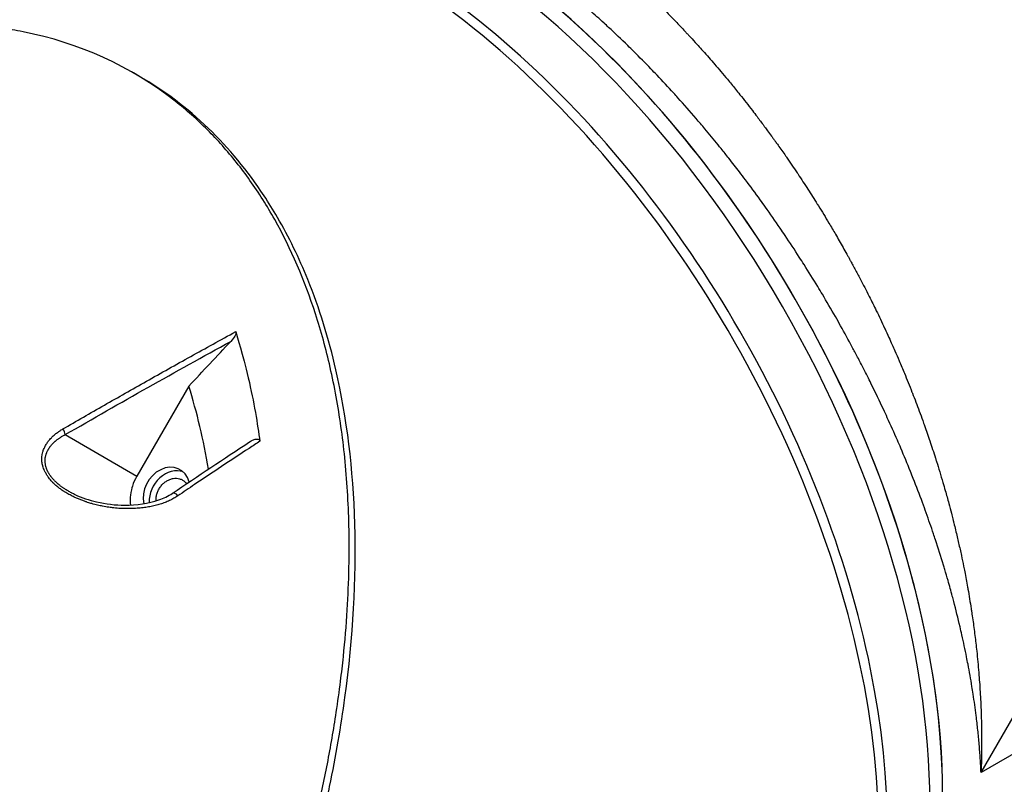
# Model space of a CAD drawing. Header units: millimetres. Extents: x 0 to 4378, y 0 to 2376.
# Tile 606 of 656: x 2655 to 2737, y 1459 to 1522. Entities that reach past the tile are written whole.
import ezdxf

# ---------------------------------------------------------------- set-up
doc = ezdxf.new("R2010")
doc.units = ezdxf.units.MM
doc.header["$LTSCALE"] = 0.2
doc.layers.add('01_Object Line', color=4, linetype='Continuous')

# ---------------------------------------------------------------- blocks, each defined once
blk = doc.blocks.new('A$C0a0b2bc4')
for p, q in [((-2.97, 600.747), (41.719, 678.151)), ((-72.738, 658.492), (-73.238, 658.781)), ((-68.652, 632.809), (-72.958, 625.351)), ((-78.901, 628.782), (-72.958, 625.351)), ((41.596, 626.477), (-2.97, 600.747)), ((-71.308, 622.932), (-71.308, 622.932))]:
    blk.add_line(p, q)
for centre, major_axis, ratio, start_param, end_param in [((-47.871, 622.997), (29.5, -51.095), 0.57735, 0, 3.141593), ((-48.932, 622.384), (-29.5, 51.095), 0.57735, 3.141593, 6.283185), ((-47.871, 622.997), (-29.5, 51.095), 0.57735, 3.141593, 6.283185), ((-52.467, 620.343), (-29.5, 51.095), 0.57735, 3.129608, 6.29517), ((-53.174, 619.935), (29.5, -51.095), 0.57735, 0, 2.34772), ((-1872.137, 4115.652), (-2925.474, -5067.077), 0.605495, 1.201036, 1.201944), ((-117.642, 587.725), (34.405, 64.175), 0.595809, 5.624409, 5.754714), ((-79.246, 628.981), (0.25, -0.433), 0.54907, 0.810259, 1.899058), ((-70.483, 623.923), (1.125, 1.949), 0.816497, 5.606977, 8.70998), ((-69.983, 623.633), (1.129, 1.946), 0.816496, 0.158175, 2.244541), ((-69.749, 623.499), (-0.28, 0.415), 0.555608, 4.846845, 6.283182), ((-69.749, 623.499), (-0.28, 0.415), 0.555608, 6.283182, 6.283336), ((-70.483, 623.923), (-1.125, -1.949), 0.816497, 5.733317, 5.733351), ((-69.983, 623.633), (-1.129, -1.946), 0.816496, 5.550155, 5.550201)]:
    blk.add_ellipse(centre, major_axis=major_axis, ratio=ratio, start_param=start_param, end_param=end_param)
for points, knots in [([(-78.054, 673.698), (-77.97, 673.792), (-77.886, 673.884), (-77.743, 674.039), (-77.684, 674.102), (-77.383, 674.42), (-77.141, 674.664), (-76.719, 675.072), (-76.538, 675.241), (-76.334, 675.425), (-76.309, 675.447), (-76.039, 675.689), (-75.793, 675.899), (-75.302, 676.3), (-75.056, 676.491), (-74.562, 676.859), (-74.314, 677.034), (-74, 677.248), (-73.931, 677.294), (-73.792, 677.385), (-73.722, 677.431), (-73.633, 677.488), (-73.615, 677.5), (-73.536, 677.55), (-73.475, 677.589), (-73.374, 677.652), (-73.333, 677.677), (-73.248, 677.729), (-73.205, 677.755), (-73.14, 677.795), (-73.119, 677.807), (-72.802, 677.997), (-72.506, 678.164), (-72.174, 678.34), (-72.138, 678.36), (-71.839, 678.517), (-71.577, 678.647), (-71.051, 678.893), (-70.788, 679.01), (-70.489, 679.136), (-70.451, 679.151), (-70.258, 679.231), (-70.103, 679.292), (-69.868, 679.382), (-69.788, 679.412), (-69.639, 679.467), (-69.57, 679.492), (-69.292, 679.591), (-69.084, 679.662), (-68.781, 679.759), (-68.685, 679.789), (-68.282, 679.912), (-67.977, 679.998), (-67.584, 680.098), (-67.493, 680.121), (-67.327, 680.161), (-67.252, 680.179), (-67.115, 680.211), (-67.053, 680.225), (-66.945, 680.249), (-66.896, 680.26), (-66.796, 680.281), (-66.745, 680.292), (-66.348, 680.374), (-66.004, 680.437), (-65.58, 680.505), (-65.5, 680.517), (-65.151, 680.568), (-64.882, 680.603), (-64.279, 680.67), (-63.945, 680.7), (-63.594, 680.724), (-63.575, 680.726), (-63.195, 680.751), (-62.835, 680.767), (-62.235, 680.78), (-61.994, 680.782), (-61.633, 680.779), (-61.513, 680.778), (-61.023, 680.768), (-60.655, 680.752), (-60.174, 680.723), (-60.058, 680.715), (-59.908, 680.704), (-59.875, 680.701), (-59.794, 680.695), (-59.746, 680.691), (-59.636, 680.682), (-59.573, 680.677), (-59.485, 680.669), (-59.461, 680.667), (-59.137, 680.637), (-58.832, 680.604), (-58.31, 680.54), (-58.094, 680.511), (-57.786, 680.466), (-57.694, 680.452), (-57.39, 680.404), (-57.176, 680.369), (-56.933, 680.326), (-56.905, 680.321), (-56.812, 680.304), (-56.747, 680.292), (-56.593, 680.264), (-56.504, 680.247), (-56.326, 680.212), (-56.238, 680.194), (-56.062, 680.159), (-55.975, 680.14), (-55.885, 680.121), (-55.878, 680.12), (-55.851, 680.114), (-55.831, 680.11), (-55.765, 680.096), (-55.723, 680.087), (-55.644, 680.069), (-55.606, 680.061), (-55.544, 680.047), (-55.519, 680.042), (-55.393, 680.014), (-55.284, 679.989), (-55.044, 679.933), (-54.914, 679.902), (-54.637, 679.834), (-54.492, 679.797), (-54.183, 679.716), (-54.019, 679.672), (-53.82, 679.617), (-53.794, 679.61), (-53.593, 679.554), (-53.41, 679.501), (-53.202, 679.44), (-53.188, 679.436), (-52.968, 679.37), (-52.753, 679.304), (-52.311, 679.164), (-52.086, 679.09), (-51.834, 679.005), (-51.818, 679), (-51.777, 678.986), (-51.752, 678.978), (-51.683, 678.954), (-51.641, 678.939), (-51.596, 678.924), (-51.594, 678.923), (-51.382, 678.85), (-51.178, 678.778), (-50.777, 678.632), (-50.58, 678.559), (-50.193, 678.411), (-50.003, 678.337), (-49.793, 678.254), (-49.766, 678.243), (-49.58, 678.169), (-49.424, 678.106), (-49.091, 677.968), (-48.915, 677.894), (-48.573, 677.749), (-48.407, 677.677), (-48.086, 677.535), (-47.93, 677.465), (-47.751, 677.384), (-47.721, 677.37), (-47.678, 677.351), (-47.668, 677.346), (-47.641, 677.334), (-47.623, 677.326), (-47.511, 677.274), (-47.415, 677.229), (-47.222, 677.139), (-47.125, 677.093), (-46.984, 677.026), (-46.94, 677.005), (-46.652, 676.866), (-46.411, 676.748), (-45.966, 676.525), (-45.762, 676.421), (-45.52, 676.295), (-45.48, 676.275), (-45.195, 676.126), (-44.952, 675.997), (-44.643, 675.829), (-44.574, 675.792), (-44.327, 675.657), (-44.152, 675.56), (-43.801, 675.362), (-43.625, 675.263), (-43.45, 675.161), (-43.448, 675.16), (-43.445, 675.159), (-43.207, 675.021), (-42.967, 674.88), (-42.611, 674.667), (-42.498, 674.599), (-42.257, 674.452), (-42.128, 674.373), (-41.778, 674.156), (-41.554, 674.016), (-41.312, 673.862), (-41.298, 673.853), (-41.046, 673.692), (-40.806, 673.537), (-40.327, 673.222), (-40.088, 673.062), (-39.775, 672.85), (-39.703, 672.801), (-39.559, 672.702), (-39.487, 672.653), (-39.379, 672.578), (-39.341, 672.552), (-39.276, 672.507), (-39.248, 672.487), (-39.157, 672.424), (-39.096, 672.381), (-38.975, 672.296), (-38.915, 672.253), (-38.845, 672.204), (-38.836, 672.198), (-38.676, 672.084), (-38.517, 671.97), (-38.189, 671.733), (-38.021, 671.61), (-37.675, 671.355), (-37.498, 671.223), (-37.253, 671.04), (-37.192, 670.994), (-37.011, 670.857), (-36.889, 670.764), (-36.579, 670.526), (-36.388, 670.378), (-36.001, 670.074), (-35.804, 669.919), (-35.507, 669.681), (-35.411, 669.603), (-35.271, 669.49), (-35.228, 669.455), (-35.166, 669.405), (-35.15, 669.392), (-35.106, 669.356), (-35.079, 669.334), (-34.919, 669.203), (-34.788, 669.095), (-34.579, 668.922), (-34.5, 668.856), (-34.246, 668.643), (-34.077, 668.5), (-33.86, 668.316), (-33.809, 668.272), (-33.593, 668.086), (-33.434, 667.949), (-33.236, 667.776), (-33.191, 667.737), (-33.094, 667.652), (-33.043, 667.607), (-32.833, 667.422), (-32.682, 667.287), (-32.394, 667.029), (-32.257, 666.906), (-31.984, 666.657), (-31.849, 666.534), (-31.601, 666.304), (-31.487, 666.198), (-31.342, 666.063), (-31.303, 666.026), (-31.226, 665.953), (-31.187, 665.917), (-31.113, 665.847), (-31.08, 665.816), (-31.021, 665.761), (-30.998, 665.739), (-30.891, 665.637), (-30.804, 665.554), (-30.624, 665.383), (-30.532, 665.295), (-30.347, 665.116), (-30.253, 665.025), (-29.846, 664.629), (-29.536, 664.322), (-29.153, 663.937), (-29.076, 663.859), (-28.764, 663.543), (-28.532, 663.305), (-28.034, 662.787), (-27.769, 662.509), (-27.439, 662.156), (-27.37, 662.083), (-27.276, 661.982), (-27.249, 661.952), (-27.171, 661.868), (-27.119, 661.813), (-26.886, 661.561), (-26.705, 661.362), (-26.394, 661.019), (-26.265, 660.876), (-25.819, 660.379), (-25.501, 660.017), (-25.142, 659.602), (-25.102, 659.556), (-24.711, 659.102), (-24.357, 658.684), (-23.78, 657.99), (-23.56, 657.721), (-23.212, 657.293), (-23.086, 657.137), (-22.617, 656.55), (-22.273, 656.113), (-21.8, 655.498), (-21.671, 655.33), (-21.352, 654.91), (-21.161, 654.656), (-20.952, 654.375), (-20.934, 654.35), (-20.831, 654.212), (-20.747, 654.099), (-20.555, 653.837), (-20.446, 653.688), (-20.284, 653.465), (-20.231, 653.391), (-20.124, 653.244), (-20.071, 653.17), (-20.013, 653.09), (-20.004, 653.077), (-19.93, 652.974), (-19.866, 652.884), (-19.695, 652.643), (-19.589, 652.494), (-19.379, 652.195), (-19.274, 652.046), (-19.144, 651.859), (-19.119, 651.822), (-18.801, 651.363), (-18.505, 650.929), (-18.183, 650.448), (-18.159, 650.412), (-17.866, 649.971), (-17.594, 649.558), (-17.064, 648.735), (-16.805, 648.327), (-16.512, 647.858), (-16.48, 647.806), (-16.159, 647.289), (-15.869, 646.813), (-15.396, 646.021), (-15.214, 645.711), (-14.929, 645.222), (-14.826, 645.045), (-14.515, 644.502), (-14.306, 644.132), (-14.054, 643.679), (-14.011, 643.601), (-13.925, 643.445), (-13.882, 643.367), (-13.821, 643.256), (-13.801, 643.219), (-13.718, 643.068), (-13.655, 642.953), (-13.518, 642.699), (-13.443, 642.561), (-13.296, 642.285), (-13.222, 642.148), (-13.117, 641.949), (-13.085, 641.888), (-12.82, 641.385), (-12.585, 640.932), (-12.311, 640.39), (-12.272, 640.313), (-12.039, 639.852), (-11.845, 639.46), (-11.423, 638.591), (-11.194, 638.111), (-10.96, 637.608), (-10.955, 637.597), (-10.837, 637.343), (-10.724, 637.098), (-10.521, 636.65), (-10.43, 636.448), (-10.265, 636.079), (-10.191, 635.912), (-9.996, 635.467), (-9.874, 635.186), (-9.608, 634.564), (-9.464, 634.221), (-9.11, 633.362), (-8.9, 632.842), (-8.68, 632.28), (-8.668, 632.249), (-8.465, 631.729), (-8.276, 631.233), (-7.992, 630.469), (-7.897, 630.207), (-7.752, 629.806), (-7.703, 629.669), (-7.506, 629.112), (-7.359, 628.688), (-7.056, 627.792), (-6.901, 627.32), (-6.718, 626.746), (-6.688, 626.651), (-6.479, 625.986), (-6.303, 625.408), (-6.066, 624.599), (-6.002, 624.375), (-5.837, 623.792), (-5.737, 623.432), (-5.567, 622.802), (-5.496, 622.533), (-5.406, 622.183), (-5.385, 622.105), (-5.345, 621.948), (-5.325, 621.869), (-5.301, 621.774), (-5.295, 621.751), (-5.267, 621.637), (-5.244, 621.546), (-5.173, 621.259), (-5.126, 621.066), (-5.033, 620.682), (-4.988, 620.49), (-4.904, 620.13), (-4.865, 619.962), (-4.749, 619.45), (-4.673, 619.105), (-4.538, 618.469), (-4.477, 618.178), (-4.387, 617.728), (-4.355, 617.57), (-4.242, 616.99), (-4.162, 616.567), (-4.082, 616.119), (-4.073, 616.064), (-4.063, 616.009), (-3.961, 615.434), (-3.871, 614.887), (-3.771, 614.243), (-3.756, 614.149), (-3.711, 613.846), (-3.68, 613.638), (-3.589, 612.998), (-3.531, 612.564), (-3.423, 611.695), (-3.373, 611.26), (-3.263, 610.232), (-3.207, 609.638), (-3.135, 608.779), (-3.115, 608.516), (-3.057, 607.711), (-3.024, 607.168), (-2.983, 606.322), (-2.97, 606.02), (-2.949, 605.424), (-2.94, 605.13), (-2.931, 604.712), (-2.928, 604.587), (-2.922, 604.213), (-2.919, 603.964), (-2.917, 603.548), (-2.917, 603.382), (-2.918, 602.803), (-2.922, 602.39), (-2.934, 601.863), (-2.936, 601.75), (-2.942, 601.544), (-2.945, 601.452), (-2.951, 601.258), (-2.954, 601.156), (-2.96, 600.987), (-2.963, 600.92), (-2.967, 600.818), (-2.968, 600.782), (-2.97, 600.747)], [0.1889258, 0.1889258, 0.1889258, 0.1889258, 0.1922169, 0.1922169, 0.194515, 0.194515, 0.2039645, 0.2039645, 0.2110305, 0.2110305, 0.2119806, 0.2119806, 0.2216374, 0.2216374, 0.231411, 0.231411, 0.241374, 0.241374, 0.2441835, 0.2441835, 0.2469641, 0.2469641, 0.2476621, 0.2476621, 0.25, 0.25, 0.251351, 0.251351, 0.2525954, 0.2525954, 0.2532003, 0.2532003, 0.2615735, 0.2615735, 0.2626137, 0.2626137, 0.2700728, 0.2700728, 0.2776289, 0.2776289, 0.278703, 0.278703, 0.283203, 0.283203, 0.2855227, 0.2855227, 0.2875447, 0.2875447, 0.2936584, 0.2936584, 0.2965071, 0.2965071, 0.3056626, 0.3056626, 0.3084224, 0.3084224, 0.310688, 0.310688, 0.3125, 0.3125, 0.3138076, 0.3138076, 0.315088, 0.315088, 0.3237174, 0.3237174, 0.3257187, 0.3257187, 0.3324986, 0.3324986, 0.3409623, 0.3409623, 0.3414447, 0.3414447, 0.3506698, 0.3506698, 0.3569255, 0.3569255, 0.3600674, 0.3600674, 0.3697492, 0.3697492, 0.3728634, 0.3728634, 0.373731, 0.373731, 0.375, 0.375, 0.3766059, 0.3766059, 0.3771886, 0.3771886, 0.3846519, 0.3846519, 0.3898238, 0.3898238, 0.392005, 0.392005, 0.3970218, 0.3970218, 0.3976753, 0.3976753, 0.3991894, 0.3991894, 0.4012462, 0.4012462, 0.4033376, 0.4033376, 0.4055293, 0.4055293, 0.4057076, 0.4057076, 0.40625, 0.40625, 0.4075272, 0.4075272, 0.4089176, 0.4089176, 0.4098787, 0.4098787, 0.4136095, 0.4136095, 0.4174156, 0.4174156, 0.4211085, 0.4211085, 0.4248013, 0.4248013, 0.4253493, 0.4253493, 0.4290098, 0.4290098, 0.4292882, 0.4292882, 0.4331514, 0.4331514, 0.43685, 0.43685, 0.4371044, 0.4371044, 0.4375, 0.4375, 0.4382655, 0.4382655, 0.4383069, 0.4383069, 0.4421123, 0.4421123, 0.4459929, 0.4459929, 0.4499668, 0.4499668, 0.4505417, 0.4505417, 0.454041, 0.454041, 0.458279, 0.458279, 0.462618, 0.462618, 0.467111, 0.467111, 0.4680471, 0.4680471, 0.4683022, 0.4683022, 0.46875, 0.46875, 0.4708763, 0.4708763, 0.4729614, 0.4729614, 0.473905, 0.473905, 0.4791561, 0.4791561, 0.4836769, 0.4836769, 0.4845752, 0.4845752, 0.4900988, 0.4900988, 0.4916975, 0.4916975, 0.4958095, 0.4958095, 0.5, 0.5, 0.500043, 0.500058, 0.500058, 0.5057686, 0.5057686, 0.508395, 0.508395, 0.5113476, 0.5113476, 0.5164052, 0.5164052, 0.5167342, 0.5167342, 0.5220254, 0.5220254, 0.5271797, 0.5271797, 0.5287113, 0.5287113, 0.5303162, 0.5303162, 0.53125, 0.53125, 0.5319662, 0.5319662, 0.533674, 0.533674, 0.5354161, 0.5354161, 0.5356727, 0.5356727, 0.5399715, 0.5399715, 0.5441518, 0.5441518, 0.5482206, 0.5482206, 0.5495578, 0.5495578, 0.5521381, 0.5521381, 0.5559755, 0.5559755, 0.5597029, 0.5597029, 0.5614637, 0.5614637, 0.5622335, 0.5622335, 0.5625, 0.5625, 0.562939, 0.562939, 0.5650757, 0.5650757, 0.5664062, 0.5664062, 0.5694074, 0.5694074, 0.5703636, 0.5703636, 0.5734662, 0.5734662, 0.5743915, 0.5743915, 0.5754812, 0.5754812, 0.5789036, 0.5789036, 0.5823341, 0.5823341, 0.5861825, 0.5861825, 0.5899662, 0.5899662, 0.5914138, 0.5914138, 0.5927656, 0.5927656, 0.59375, 0.59375, 0.5943853, 0.5943853, 0.5966149, 0.5966149, 0.5988245, 0.5988245, 0.601034, 0.601034, 0.6084151, 0.6084151, 0.6102757, 0.6102757, 0.6159665, 0.6159665, 0.6225557, 0.6225557, 0.6242814, 0.6242814, 0.625, 0.625, 0.626361, 0.626361, 0.6312151, 0.6312151, 0.6346429, 0.6346429, 0.6430327, 0.6430327, 0.6440623, 0.6440623, 0.6532744, 0.6532744, 0.6589683, 0.6589683, 0.6622065, 0.6622065, 0.6709933, 0.6709933, 0.6742699, 0.6742699, 0.6791188, 0.6791188, 0.6795786, 0.6795786, 0.6817124, 0.6817124, 0.6844623, 0.6844623, 0.6858193, 0.6858193, 0.6872431, 0.6872431, 0.6875, 0.6875, 0.6894457, 0.6894457, 0.692685, 0.692685, 0.6959343, 0.6959343, 0.6967163, 0.6967163, 0.7057878, 0.7057878, 0.706518, 0.706518, 0.7147153, 0.7147153, 0.7224637, 0.7224637, 0.7234298, 0.7234298, 0.7320289, 0.7320289, 0.7374297, 0.7374297, 0.7404536, 0.7404536, 0.7466289, 0.7466289, 0.7479034, 0.7479034, 0.7492698, 0.7492698, 0.75, 0.75, 0.7524681, 0.7524681, 0.7555299, 0.7555299, 0.7586167, 0.7586167, 0.7599799, 0.7599799, 0.7698225, 0.7698225, 0.7714515, 0.7714515, 0.7795271, 0.7795271, 0.7890209, 0.7890209, 0.7892428, 0.7892428, 0.7939229, 0.7939229, 0.7977128, 0.7977128, 0.8007925, 0.8007925, 0.8058847, 0.8058847, 0.8119618, 0.8119618, 0.8209024, 0.8209024, 0.8214338, 0.8214338, 0.8296548, 0.8296548, 0.8338864, 0.8338864, 0.8360889, 0.8360889, 0.8427513, 0.8427513, 0.8500036, 0.8500036, 0.8514377, 0.8514377, 0.8600265, 0.8600265, 0.8632984, 0.8632984, 0.8684772, 0.8684772, 0.8722986, 0.8722986, 0.8734066, 0.8734066, 0.8745972, 0.8745972, 0.875, 0.875, 0.8766584, 0.8766584, 0.8802451, 0.8802451, 0.8838662, 0.8838662, 0.8870584, 0.8870584, 0.8935654, 0.8935654, 0.8989855, 0.8989855, 0.9019284, 0.9019284, 0.9097258, 0.9097258, 0.9101366, 0.91073, 0.91073, 0.92067, 0.92067, 0.9223748, 0.9223748, 0.9261233, 0.9261233, 0.9338797, 0.9338797, 0.9416083, 0.9416083, 0.9520619, 0.9520619, 0.9566728, 0.9566728, 0.966138, 0.966138, 0.9713871, 0.9713871, 0.9764738, 0.9764738, 0.9786321, 0.9786321, 0.9829416, 0.9829416, 0.985812, 0.985812, 0.992934, 0.992934, 0.9948933, 0.9948933, 0.9964793, 0.9964793, 0.9982491, 0.9982491, 0.9993882, 0.9993882, 1, 1, 1, 1]), ([(-2.97, 600.747), (-2.974, 600.837), (-2.978, 600.928), (-2.983, 601.026), (-2.983, 601.032), (-2.988, 601.135), (-2.993, 601.232), (-3.008, 601.524), (-3.02, 601.719), (-3.058, 602.305), (-3.087, 602.698), (-3.155, 603.486), (-3.193, 603.882), (-3.277, 604.676), (-3.323, 605.075), (-3.448, 606.069), (-3.531, 606.666), (-3.656, 607.476), (-3.689, 607.686), (-3.823, 608.505), (-3.931, 609.117), (-4.088, 609.94), (-4.128, 610.148), (-4.289, 610.956), (-4.417, 611.559), (-4.605, 612.395), (-4.657, 612.624), (-4.874, 613.55), (-5.048, 614.251), (-5.271, 615.101), (-5.31, 615.246), (-5.463, 615.817), (-5.582, 616.245), (-5.792, 616.981), (-5.882, 617.289), (-6.011, 617.721), (-6.048, 617.844), (-6.296, 618.665), (-6.517, 619.363), (-6.802, 620.227), (-6.857, 620.393), (-7.107, 621.136), (-7.308, 621.713), (-7.617, 622.576), (-7.72, 622.861), (-8.07, 623.81), (-8.323, 624.473), (-8.663, 625.334), (-8.742, 625.532), (-9.078, 626.371), (-9.343, 627.011), (-9.71, 627.871), (-9.805, 628.091), (-10.172, 628.937), (-10.452, 629.563), (-10.846, 630.422), (-10.954, 630.655), (-11.38, 631.566), (-11.705, 632.244), (-12.129, 633.101), (-12.219, 633.282), (-12.524, 633.892), (-12.742, 634.32), (-13.119, 635.047), (-13.276, 635.346), (-13.502, 635.774), (-13.571, 635.904), (-13.959, 636.628), (-14.283, 637.218), (-14.754, 638.061), (-14.898, 638.316), (-15.398, 639.191), (-15.758, 639.808), (-16.252, 640.635), (-16.38, 640.848), (-16.88, 641.672), (-17.256, 642.279), (-17.771, 643.09), (-17.903, 643.298), (-18.425, 644.108), (-18.818, 644.707), (-19.353, 645.503), (-19.49, 645.705), (-20.029, 646.496), (-20.437, 647.081), (-20.993, 647.862), (-21.136, 648.061), (-21.68, 648.814), (-22.086, 649.365), (-22.663, 650.131), (-22.829, 650.349), (-23.287, 650.948), (-23.581, 651.327), (-24.088, 651.971), (-24.3, 652.238), (-24.6, 652.611), (-24.687, 652.719), (-25.133, 653.269), (-25.493, 653.706), (-26.101, 654.431), (-26.347, 654.721), (-27.092, 655.587), (-27.593, 656.157), (-28.215, 656.848), (-28.332, 656.978), (-28.907, 657.609), (-29.367, 658.104), (-30, 658.769), (-30.169, 658.946), (-30.807, 659.606), (-31.277, 660.082), (-31.921, 660.72), (-32.092, 660.888), (-32.787, 661.566), (-33.315, 662.067), (-33.971, 662.675), (-34.097, 662.791), (-34.619, 663.269), (-35.018, 663.627), (-35.684, 664.213), (-35.949, 664.443), (-36.511, 664.924), (-36.807, 665.174), (-37.402, 665.669), (-37.7, 665.913), (-38.079, 666.219), (-38.161, 666.284), (-38.685, 666.703), (-39.127, 667.049), (-39.807, 667.568), (-40.044, 667.746), (-40.878, 668.366), (-41.475, 668.795), (-42.107, 669.234), (-42.14, 669.258), (-42.225, 669.317), (-42.277, 669.352), (-42.737, 669.669), (-43.146, 669.943), (-43.602, 670.242), (-43.647, 670.271), (-43.923, 670.451), (-44.153, 670.598), (-44.726, 670.961), (-45.069, 671.173), (-45.7, 671.555), (-45.988, 671.726), (-46.332, 671.926), (-46.389, 671.959), (-46.446, 671.992), (-46.446, 671.992), (-46.447, 671.992)], [-0.00006369, -0.00006369, -0.00006369, -0.00006369, 0.0002749, 0.0002749, 0.00029662, 0.00029662, 0.00065685, 0.00065685, 0.00137732, 0.00137732, 0.00281827, 0.00281827, 0.00425922, 0.00425922, 0.00570016, 0.00570016, 0.00783713, 0.00783713, 0.00858206, 0.00858206, 0.01073937, 0.01073937, 0.01146394, 0.01146394, 0.01355714, 0.01355714, 0.01434579, 0.01434579, 0.016737, 0.016737, 0.01722762, 0.01722762, 0.01866853, 0.01866853, 0.0196979, 0.0196979, 0.02010944, 0.02010944, 0.02243826, 0.02243826, 0.02299122, 0.02299122, 0.0249203, 0.0249203, 0.02587297, 0.02587297, 0.02809219, 0.02809219, 0.02875467, 0.02875467, 0.03089929, 0.03089929, 0.03163635, 0.03163635, 0.03373459, 0.03373459, 0.03451799, 0.03451799, 0.03679202, 0.03679202, 0.03739959, 0.03739959, 0.03884037, 0.03884037, 0.0398437, 0.0398437, 0.04028115, 0.04028115, 0.04228828, 0.04228828, 0.04316269, 0.04316269, 0.04529937, 0.04529937, 0.0460442, 0.0460442, 0.04818518, 0.04818518, 0.04892569, 0.04892569, 0.05107588, 0.05107588, 0.05180715, 0.05180715, 0.05395211, 0.05395211, 0.05468859, 0.05468859, 0.05674516, 0.05674516, 0.05757, 0.05757, 0.0590107, 0.0590107, 0.06003317, 0.06003317, 0.0604514, 0.0604514, 0.06217071, 0.06217071, 0.06333278, 0.06333278, 0.06567107, 0.06567107, 0.06621415, 0.06621415, 0.06832469, 0.06832469, 0.06909551, 0.06909551, 0.07121332, 0.07121332, 0.07197686, 0.07197686, 0.07430989, 0.07430989, 0.07485828, 0.07485828, 0.07659556, 0.07659556, 0.0777399, 0.0777399, 0.07900778, 0.07900778, 0.08027502, 0.08027502, 0.08062151, 0.08062151, 0.08249886, 0.08249886, 0.08350313, 0.08350313, 0.0860261, 0.0860261, 0.08616834, 0.08616834, 0.08638474, 0.08638474, 0.08810796, 0.08810796, 0.08830066, 0.08830066, 0.08926636, 0.08926636, 0.09070485, 0.09070485, 0.09190928, 0.09190928, 0.09214797, 0.09214797, 0.09214862, 0.09214862, 0.09214862, 0.09214862]), ([(-102.629, 533.701), (-102.613, 533.711), (-102.419, 533.835), (-102.323, 533.896), (-102.247, 533.945), (-102.018, 534.092), (-101.866, 534.191), (-101.41, 534.489), (-101.106, 534.69), (-100.2, 535.299), (-99.599, 535.713), (-97.807, 536.98), (-96.629, 537.856), (-95.252, 538.928), (-95.034, 539.099), (-94.652, 539.402), (-94.486, 539.534), (-93.937, 539.974), (-93.553, 540.287), (-92.746, 540.954), (-92.314, 541.317), (-91.633, 541.897), (-91.383, 542.113), (-90.933, 542.505), (-90.733, 542.68), (-90.41, 542.965), (-90.287, 543.074), (-88.847, 544.356), (-87.555, 545.564), (-85.563, 547.512), (-84.848, 548.229), (-83.332, 549.79), (-82.533, 550.636), (-79.645, 553.781), (-77.62, 556.157), (-75.159, 559.255), (-74.649, 559.909), (-73.998, 560.76), (-73.852, 560.952), (-73.638, 561.235), (-73.566, 561.331), (-73.421, 561.523), (-73.347, 561.622), (-73.175, 561.853), (-73.081, 561.979), (-72.913, 562.208), (-72.843, 562.304), (-72.671, 562.541), (-72.568, 562.684), (-72.382, 562.944), (-72.298, 563.063), (-71.779, 563.798), (-71.354, 564.422), (-70.4, 565.872), (-69.879, 566.701), (-68.865, 568.394), (-68.372, 569.257), (-67.596, 570.688), (-67.3, 571.252), (-66.946, 571.948), (-66.881, 572.077), (-66.699, 572.441), (-66.583, 572.676), (-66.247, 573.366), (-66.031, 573.824), (-65.703, 574.537), (-65.586, 574.795), (-65.372, 575.276), (-65.274, 575.5), (-65.132, 575.827), (-65.088, 575.93), (-65.006, 576.122), (-64.97, 576.207), (-64.892, 576.391), (-64.849, 576.493), (-64.694, 576.863), (-64.58, 577.136), (-64.288, 577.844), (-64.112, 578.277), (-63.823, 578.999), (-63.706, 579.292), (-63.497, 579.825), (-63.407, 580.056), (-63.235, 580.502), (-63.154, 580.713), (-62.991, 581.14), (-62.91, 581.355), (-62.705, 581.9), (-62.588, 582.218), (-62.361, 582.838), (-62.254, 583.133), (-62.008, 583.819), (-61.871, 584.209), (-61.543, 585.153), (-61.354, 585.707), (-60.053, 589.619), (-59.077, 593.011), (-58.097, 597.089), (-57.944, 597.751), (-57.725, 598.738), (-57.655, 599.059), (-57.288, 600.788), (-57.016, 602.195), (-56.651, 604.32), (-56.535, 605.037), (-56.297, 606.614), (-56.178, 607.474), (-55.986, 609.012), (-55.909, 609.691), (-55.705, 611.663), (-55.598, 612.955), (-55.375, 616.598), (-55.325, 618.941), (-55.422, 623.15), (-55.535, 625.027), (-55.81, 627.745), (-55.914, 628.607), (-56.269, 631.117), (-56.568, 632.755), (-57.279, 635.873), (-57.685, 637.358), (-59.046, 641.563), (-60.166, 644.186), (-62.164, 647.749), (-62.846, 648.831), (-64.296, 650.876), (-65.06, 651.839), (-66.273, 653.201), (-66.685, 653.638), (-67.958, 654.912), (-68.852, 655.707), (-73.475, 659.346), (-77.725, 661.269), (-83.003, 662.315), (-83.613, 662.418), (-84.855, 662.592), (-85.486, 662.662), (-86.77, 662.769), (-87.424, 662.805), (-93.483, 662.976), (-99.04, 661.942), (-105.769, 659.588), (-107.025, 659.1), (-109.209, 658.172), (-110.14, 657.75), (-111.759, 656.974), (-112.45, 656.629), (-113.653, 656.003), (-114.166, 655.729), (-115.062, 655.237), (-115.444, 655.022), (-116.398, 654.477), (-116.966, 654.143), (-117.817, 653.628), (-118.1, 653.455), (-118.523, 653.193), (-118.664, 653.105), (-118.841, 652.993), (-118.909, 652.95), (-118.981, 652.904)], [-6.38032, -6.38032, -6.38032, -6.38032, -6.37821, -6.37821, -6.369846, -6.369846, -6.353117, -6.353117, -6.319657, -6.319657, -6.25276, -6.25276, -6.118821, -6.118821, -6.093562, -6.093562, -6.074245, -6.074245, -6.02934, -6.02934, -5.977241, -5.977241, -5.946683, -5.946683, -5.922148, -5.922148, -5.906985, -5.906985, -5.744468, -5.744468, -5.651851, -5.651851, -5.545767, -5.545767, -5.263109, -5.263109, -5.188236, -5.188236, -5.166424, -5.166424, -5.156096, -5.156096, -5.145051, -5.145051, -5.130591, -5.130591, -5.12026, -5.12026, -5.104932, -5.104932, -5.092289, -5.092289, -5.026821, -5.026821, -4.941899, -4.941899, -4.85599, -4.85599, -4.800726, -4.800726, -4.788117, -4.788117, -4.765241, -4.765241, -4.721287, -4.721287, -4.696404, -4.696404, -4.675122, -4.675122, -4.664727, -4.664727, -4.65667, -4.65667, -4.64693, -4.64693, -4.620997, -4.620997, -4.580201, -4.580201, -4.553194, -4.553194, -4.530725, -4.530725, -4.50998, -4.50998, -4.488898, -4.488898, -4.457903, -4.457903, -4.429176, -4.429176, -4.391259, -4.391259, -4.337563, -4.337563, -4.012989, -4.012989, -3.949041, -3.949041, -3.91815, -3.91815, -3.78308, -3.78308, -3.714321, -3.714321, -3.631782, -3.631782, -3.566461, -3.566461, -3.442027, -3.442027, -3.2143, -3.2143, -3.028646, -3.028646, -2.942037, -2.942037, -2.774506, -2.774506, -2.616657, -2.616657, -2.316725, -2.316725, -2.178502, -2.178502, -2.04381, -2.04381, -1.977504, -1.977504, -1.844402, -1.844402, -1.320414, -1.320414, -1.252574, -1.252574, -1.183446, -1.183446, -1.112702, -1.112702, -0.531304, -0.531304, -0.396945, -0.396945, -0.296158, -0.296158, -0.220657, -0.220657, -0.16405, -0.16405, -0.121678, -0.121678, -0.058094, -0.058094, -0.026366, -0.026366, -0.010502, -0.010502, -0.006369, -0.006369, -0.006369, -0.006369]), ([(-102.129, 533.412), (-102.071, 533.449), (-101.576, 533.762), (-100.496, 534.475), (-100.09, 534.747), (-98.88, 535.575), (-98.079, 536.141), (-95.703, 537.879), (-94.157, 539.084), (-91.588, 541.21), (-90.588, 542.07), (-88.265, 544.143), (-86.966, 545.359), (-79.547, 552.633), (-74.14, 559.367), (-70.591, 564.515), (-69.926, 565.536), (-68.797, 567.371), (-68.324, 568.178), (-67.412, 569.804), (-66.977, 570.617), (-66.135, 572.269), (-65.734, 573.095), (-65.086, 574.5), (-64.832, 575.073), (-64.472, 575.912), (-64.344, 576.216), (-63.744, 577.65), (-63.292, 578.773), (-62.42, 581.026), (-62.009, 582.129), (-61.36, 583.946), (-61.113, 584.657), (-59.929, 588.158), (-59.081, 590.981), (-58.002, 595.103), (-57.681, 596.418), (-57.244, 598.359), (-57.108, 598.985), (-56.718, 600.862), (-56.48, 602.112), (-56.059, 604.569), (-55.873, 605.776), (-54.347, 617.03), (-54.636, 626.242), (-57.048, 636.743), (-57.822, 639.256), (-59.518, 643.444), (-60.352, 645.167), (-61.655, 647.415), (-62.026, 648.016), (-63.769, 650.658), (-65.312, 652.535), (-68.774, 655.865), (-70.677, 657.303), (-72.738, 658.492)], [0.000001, 0.000001, 0.000001, 0.000001, 0.021324, 0.021324, 0.03421, 0.03421, 0.059972, 0.059972, 0.111336, 0.111336, 0.145179, 0.145179, 0.190053, 0.190053, 0.406282, 0.406282, 0.45854, 0.45854, 0.49858, 0.49858, 0.53836, 0.53836, 0.578257, 0.578257, 0.605242, 0.605242, 0.618018, 0.618018, 0.679184, 0.679184, 0.737422, 0.737422, 0.77473, 0.77473, 0.920763, 0.920763, 0.987368, 0.987368, 1.019116, 1.019116, 1.082341, 1.082341, 1.143319, 1.143319, 1.651214, 1.651214, 1.817992, 1.817992, 1.943145, 1.943145, 1.990049, 1.990049, 2.154423, 2.154423, 2.318904, 2.318904, 2.318904, 2.318904]), ([(-79.101, 629.251), (-77.968, 629.906), (-76.818, 630.567), (-74.506, 631.887), (-73.344, 632.546), (-70.955, 633.893), (-69.725, 634.582), (-67.256, 635.954), (-66.017, 636.638), (-64.765, 637.324)], [0, 0, 0, 0, 0.25, 0.25, 0.495865, 0.495865, 0.749803, 0.749803, 1, 1, 1, 1]), ([(-64.765, 637.324), (-64.758, 637.301), (-64.755, 637.278), (-64.754, 637.226), (-64.757, 637.197), (-64.777, 637.099), (-64.807, 637.027), (-64.913, 636.824), (-65.026, 636.672), (-65.169, 636.52)], [0.000001, 0.000001, 0.000001, 0.000001, 0.00808386, 0.00808386, 0.01768436, 0.01768436, 0.04165446, 0.04165446, 0.09171226, 0.09171226, 0.09171226, 0.09171226]), ([(-64.765, 637.324), (-64.622, 636.873), (-64.181, 635.482), (-63.254, 631.475), (-62.944, 629.629), (-62.765, 628.233)], [0.000001, 0.000001, 0.000001, 0.000001, 0.1626684, 0.1626684, 0.3260549, 0.3260549, 0.3260549, 0.3260549]), ([(-69.558, 623.708), (-69.665, 623.636), (-69.774, 623.568), (-69.887, 623.504), (-69.946, 623.47), (-70.005, 623.438), (-70.065, 623.407), (-70.187, 623.343), (-70.312, 623.284), (-70.441, 623.229), (-70.499, 623.204), (-70.559, 623.18), (-70.618, 623.156), (-70.753, 623.104), (-70.892, 623.055), (-71.034, 623.011), (-71.097, 622.991), (-71.161, 622.972), (-71.226, 622.954), (-71.368, 622.915), (-71.514, 622.879), (-71.664, 622.847), (-71.733, 622.832), (-71.804, 622.818), (-71.875, 622.805), (-72.018, 622.779), (-72.165, 622.756), (-72.314, 622.736), (-72.402, 622.724), (-72.491, 622.714), (-72.581, 622.705), (-72.659, 622.697), (-72.739, 622.689), (-72.819, 622.683), (-72.901, 622.676), (-72.983, 622.671), (-73.065, 622.666), (-73.146, 622.661), (-73.226, 622.658), (-73.306, 622.655), (-73.31, 622.654), (-73.315, 622.654), (-73.32, 622.654), (-73.421, 622.65), (-73.52, 622.648), (-73.618, 622.647), (-73.717, 622.646), (-73.814, 622.647), (-73.911, 622.648), (-74.007, 622.65), (-74.103, 622.652), (-74.197, 622.656), (-74.239, 622.658), (-74.281, 622.66), (-74.322, 622.662), (-74.504, 622.672), (-74.685, 622.686), (-74.864, 622.705), (-75.004, 622.72), (-75.144, 622.737), (-75.282, 622.757), (-75.455, 622.782), (-75.627, 622.811), (-75.798, 622.844), (-75.938, 622.872), (-76.078, 622.902), (-76.217, 622.935), (-76.374, 622.973), (-76.53, 623.014), (-76.686, 623.059), (-76.806, 623.093), (-76.925, 623.13), (-77.044, 623.168), (-77.077, 623.179), (-77.111, 623.19), (-77.145, 623.202), (-77.177, 623.213), (-77.211, 623.224), (-77.246, 623.236), (-77.337, 623.268), (-77.429, 623.302), (-77.519, 623.336), (-77.618, 623.374), (-77.715, 623.412), (-77.811, 623.453), (-77.906, 623.492), (-77.999, 623.533), (-78.091, 623.575), (-78.115, 623.587), (-78.139, 623.598), (-78.163, 623.609), (-78.28, 623.664), (-78.393, 623.721), (-78.503, 623.78), (-78.625, 623.845), (-78.743, 623.912), (-78.857, 623.982), (-78.892, 624.003), (-78.927, 624.024), (-78.961, 624.046), (-78.981, 624.059), (-79.002, 624.072), (-79.023, 624.086), (-79.042, 624.099), (-79.063, 624.112), (-79.084, 624.127), (-79.091, 624.131), (-79.098, 624.136), (-79.106, 624.141), (-79.15, 624.171), (-79.195, 624.202), (-79.238, 624.233), (-79.281, 624.263), (-79.324, 624.294), (-79.365, 624.324), (-79.407, 624.355), (-79.447, 624.385), (-79.486, 624.416), (-79.494, 624.422), (-79.503, 624.429), (-79.511, 624.435), (-79.52, 624.443), (-79.53, 624.45), (-79.54, 624.458), (-79.585, 624.494), (-79.629, 624.531), (-79.671, 624.567), (-79.714, 624.605), (-79.756, 624.642), (-79.796, 624.68), (-79.837, 624.719), (-79.877, 624.758), (-79.916, 624.797), (-79.92, 624.802), (-79.925, 624.807), (-79.93, 624.812), (-79.976, 624.86), (-80.022, 624.909), (-80.066, 624.959), (-80.11, 625.009), (-80.152, 625.06), (-80.194, 625.112), (-80.234, 625.163), (-80.273, 625.216), (-80.311, 625.269), (-80.319, 625.281), (-80.327, 625.293), (-80.335, 625.305), (-80.362, 625.343), (-80.387, 625.383), (-80.412, 625.423), (-80.437, 625.463), (-80.462, 625.504), (-80.486, 625.546), (-80.509, 625.585), (-80.531, 625.625), (-80.552, 625.666), (-80.554, 625.669), (-80.555, 625.672), (-80.556, 625.674), (-80.592, 625.743), (-80.625, 625.812), (-80.654, 625.882), (-80.683, 625.949), (-80.708, 626.017), (-80.73, 626.086), (-80.736, 626.105), (-80.742, 626.124), (-80.748, 626.143), (-80.754, 626.165), (-80.76, 626.186), (-80.765, 626.207), (-80.78, 626.262), (-80.792, 626.316), (-80.803, 626.371), (-80.813, 626.426), (-80.821, 626.48), (-80.827, 626.535), (-80.829, 626.556), (-80.831, 626.578), (-80.833, 626.599), (-80.835, 626.63), (-80.837, 626.66), (-80.839, 626.691), (-80.839, 626.698), (-80.839, 626.704), (-80.839, 626.71), (-80.841, 626.77), (-80.84, 626.83), (-80.837, 626.89), (-80.833, 626.95), (-80.827, 627.011), (-80.819, 627.071), (-80.816, 627.092), (-80.812, 627.113), (-80.809, 627.133), (-80.795, 627.211), (-80.776, 627.289), (-80.753, 627.369), (-80.744, 627.397), (-80.735, 627.426), (-80.725, 627.454), (-80.703, 627.518), (-80.68, 627.579), (-80.655, 627.636), (-80.638, 627.677), (-80.619, 627.717), (-80.601, 627.755), (-80.578, 627.801), (-80.554, 627.847), (-80.528, 627.892), (-80.505, 627.934), (-80.48, 627.975), (-80.454, 628.015), (-80.425, 628.061), (-80.395, 628.106), (-80.364, 628.15), (-80.362, 628.153), (-80.36, 628.155), (-80.358, 628.158), (-80.303, 628.235), (-80.244, 628.31), (-80.181, 628.383), (-80.139, 628.432), (-80.095, 628.48), (-80.049, 628.528), (-79.979, 628.599), (-79.906, 628.669), (-79.828, 628.737), (-79.778, 628.781), (-79.725, 628.825), (-79.671, 628.867), (-79.594, 628.928), (-79.514, 628.987), (-79.43, 629.044), (-79.364, 629.089), (-79.296, 629.134), (-79.225, 629.177), (-79.185, 629.202), (-79.143, 629.227), (-79.101, 629.251)], [0, 0, 0, 0, 0.0270827, 0.0270827, 0.0270827, 0.0411256, 0.0411256, 0.0411256, 0.0695065, 0.0695065, 0.0695065, 0.0823921, 0.0823921, 0.0823921, 0.1113872, 0.1113872, 0.1113872, 0.1242941, 0.1242941, 0.1242941, 0.1526044, 0.1526044, 0.1526044, 0.1658319, 0.1658319, 0.1658319, 0.1923647, 0.1923647, 0.1923647, 0.207916, 0.207916, 0.207916, 0.2215, 0.2215, 0.2215, 0.2354902, 0.2354902, 0.2354902, 0.2492212, 0.2492212, 0.2492212, 0.25, 0.25, 0.25, 0.2674842, 0.2674842, 0.2674842, 0.2850744, 0.2850744, 0.2850744, 0.3027002, 0.3027002, 0.3027002, 0.3104208, 0.3104208, 0.3104208, 0.3443978, 0.3443978, 0.3443978, 0.3709428, 0.3709428, 0.3709428, 0.4041468, 0.4041468, 0.4041468, 0.431509, 0.431509, 0.431509, 0.4625284, 0.4625284, 0.4625284, 0.4865055, 0.4865055, 0.4865055, 0.4932527, 0.4932527, 0.4932527, 0.4996013, 0.4996013, 0.4996013, 0.5162457, 0.5162457, 0.5162457, 0.5344736, 0.5344736, 0.5344736, 0.5525404, 0.5525404, 0.5525404, 0.5573434, 0.5573434, 0.5573434, 0.5806157, 0.5806157, 0.5806157, 0.6064037, 0.6064037, 0.6064037, 0.6143219, 0.6143219, 0.6143219, 0.6190583, 0.6190583, 0.6190583, 0.6235444, 0.6235444, 0.6235444, 0.625, 0.625, 0.625, 0.634048, 0.634048, 0.634048, 0.6430402, 0.6430402, 0.6430402, 0.6520701, 0.6520701, 0.6520701, 0.6540014, 0.6540014, 0.6540014, 0.65625, 0.65625, 0.65625, 0.6661503, 0.6661503, 0.6661503, 0.6761846, 0.6761846, 0.6761846, 0.6862488, 0.6862488, 0.6862488, 0.6875, 0.6875, 0.6875, 0.6995394, 0.6995394, 0.6995394, 0.7113318, 0.7113318, 0.7113318, 0.7228138, 0.7228138, 0.7228138, 0.7253202, 0.7253202, 0.7253202, 0.7335038, 0.7335038, 0.7335038, 0.7417519, 0.7417519, 0.7417519, 0.7494631, 0.7494631, 0.7494631, 0.75, 0.75, 0.75, 0.7628534, 0.7628534, 0.7628534, 0.7752317, 0.7752317, 0.7752317, 0.7787267, 0.7787267, 0.7787267, 0.7825392, 0.7825392, 0.7825392, 0.7923986, 0.7923986, 0.7923986, 0.8021419, 0.8021419, 0.8021419, 0.8059426, 0.8059426, 0.8059426, 0.8113842, 0.8113842, 0.8113842, 0.8125, 0.8125, 0.8125, 0.8230752, 0.8230752, 0.8230752, 0.8338188, 0.8338188, 0.8338188, 0.8375, 0.8375, 0.8375, 0.8513031, 0.8513031, 0.8513031, 0.85625, 0.85625, 0.85625, 0.8671774, 0.8671774, 0.8671774, 0.875, 0.875, 0.875, 0.8846756, 0.8846756, 0.8846756, 0.8937423, 0.8937423, 0.8937423, 0.9038865, 0.9038865, 0.9038865, 0.9045152, 0.9045152, 0.9045152, 0.922179, 0.922179, 0.922179, 0.9339319, 0.9339319, 0.9339319, 0.95171, 0.95171, 0.95171, 0.9632922, 0.9632922, 0.9632922, 0.979654, 0.979654, 0.979654, 0.992574, 0.992574, 0.992574, 0.9999999, 0.9999999, 0.9999999, 0.9999999]), ([(-78.811, 624.2), (-78.852, 624.225), (-78.892, 624.25), (-78.93, 624.275), (-78.967, 624.299), (-79.004, 624.323), (-79.039, 624.347), (-79.068, 624.366), (-79.096, 624.386), (-79.123, 624.405), (-79.15, 624.424), (-79.177, 624.443), (-79.204, 624.463), (-79.23, 624.482), (-79.256, 624.501), (-79.282, 624.521), (-79.307, 624.54), (-79.332, 624.559), (-79.357, 624.579), (-79.371, 624.59), (-79.384, 624.6), (-79.396, 624.61), (-79.403, 624.616), (-79.409, 624.621), (-79.415, 624.625), (-79.426, 624.635), (-79.437, 624.643), (-79.447, 624.652), (-79.457, 624.66), (-79.466, 624.668), (-79.476, 624.676), (-79.483, 624.682), (-79.491, 624.688), (-79.498, 624.695), (-79.51, 624.705), (-79.521, 624.715), (-79.533, 624.725), (-79.552, 624.742), (-79.572, 624.76), (-79.592, 624.778), (-79.612, 624.796), (-79.632, 624.815), (-79.653, 624.834), (-79.674, 624.854), (-79.696, 624.875), (-79.718, 624.897), (-79.739, 624.918), (-79.76, 624.939), (-79.782, 624.962), (-79.804, 624.984), (-79.826, 625.007), (-79.849, 625.032), (-79.869, 625.055), (-79.89, 625.078), (-79.912, 625.103), (-79.92, 625.112), (-79.929, 625.122), (-79.936, 625.131), (-79.948, 625.145), (-79.958, 625.157), (-79.968, 625.169), (-79.972, 625.174), (-79.977, 625.179), (-79.981, 625.184), (-79.999, 625.207), (-80.017, 625.229), (-80.033, 625.25), (-80.05, 625.271), (-80.066, 625.291), (-80.081, 625.311), (-80.092, 625.327), (-80.103, 625.342), (-80.114, 625.357), (-80.122, 625.368), (-80.13, 625.379), (-80.138, 625.39), (-80.158, 625.419), (-80.178, 625.449), (-80.198, 625.479), (-80.215, 625.506), (-80.232, 625.533), (-80.248, 625.56), (-80.258, 625.577), (-80.268, 625.594), (-80.278, 625.611), (-80.302, 625.653), (-80.325, 625.695), (-80.346, 625.737), (-80.349, 625.744), (-80.353, 625.751), (-80.356, 625.758), (-80.378, 625.803), (-80.398, 625.848), (-80.417, 625.893), (-80.424, 625.91), (-80.431, 625.927), (-80.438, 625.945), (-80.444, 625.962), (-80.451, 625.98), (-80.457, 625.998), (-80.473, 626.042), (-80.487, 626.086), (-80.499, 626.129), (-80.502, 626.14), (-80.505, 626.151), (-80.508, 626.161), (-80.518, 626.201), (-80.527, 626.24), (-80.534, 626.28), (-80.543, 626.326), (-80.55, 626.372), (-80.555, 626.417), (-80.556, 626.427), (-80.557, 626.436), (-80.558, 626.445), (-80.56, 626.465), (-80.562, 626.484), (-80.563, 626.504), (-80.564, 626.528), (-80.565, 626.552), (-80.565, 626.576), (-80.566, 626.583), (-80.566, 626.591), (-80.566, 626.599), (-80.566, 626.655), (-80.563, 626.711), (-80.558, 626.767), (-80.553, 626.823), (-80.545, 626.879), (-80.535, 626.934), (-80.533, 626.947), (-80.53, 626.96), (-80.527, 626.973), (-80.52, 627.009), (-80.512, 627.044), (-80.502, 627.078), (-80.502, 627.081), (-80.501, 627.083), (-80.5, 627.086), (-80.49, 627.122), (-80.479, 627.157), (-80.468, 627.192), (-80.467, 627.195), (-80.466, 627.198), (-80.465, 627.2), (-80.455, 627.229), (-80.444, 627.258), (-80.433, 627.286), (-80.421, 627.318), (-80.407, 627.349), (-80.393, 627.38), (-80.378, 627.412), (-80.363, 627.443), (-80.347, 627.474), (-80.344, 627.481), (-80.34, 627.487), (-80.337, 627.493), (-80.327, 627.512), (-80.316, 627.531), (-80.305, 627.55), (-80.281, 627.594), (-80.254, 627.637), (-80.225, 627.68), (-80.224, 627.682), (-80.222, 627.685), (-80.22, 627.688), (-80.209, 627.704), (-80.197, 627.721), (-80.186, 627.737), (-80.17, 627.76), (-80.153, 627.782), (-80.136, 627.804), (-80.125, 627.819), (-80.114, 627.834), (-80.103, 627.848), (-80.092, 627.86), (-80.082, 627.873), (-80.073, 627.884), (-80.048, 627.914), (-80.023, 627.943), (-79.997, 627.972), (-79.97, 628.002), (-79.943, 628.031), (-79.915, 628.059), (-79.902, 628.073), (-79.888, 628.086), (-79.875, 628.1), (-79.84, 628.135), (-79.803, 628.169), (-79.765, 628.203), (-79.745, 628.22), (-79.725, 628.238), (-79.705, 628.255), (-79.686, 628.271), (-79.667, 628.288), (-79.647, 628.304), (-79.588, 628.352), (-79.526, 628.399), (-79.461, 628.445), (-79.436, 628.463), (-79.411, 628.481), (-79.385, 628.498), (-79.325, 628.539), (-79.262, 628.579), (-79.197, 628.619), (-79.194, 628.621), (-79.19, 628.623), (-79.186, 628.625), (-79.155, 628.644), (-79.123, 628.663), (-79.09, 628.681), (-79.029, 628.716), (-78.966, 628.75), (-78.901, 628.782)], [-0.9529856, -0.9529856, -0.9529856, -0.9529856, -0.9343568, -0.9343568, -0.9343568, -0.9165941, -0.9165941, -0.9165941, -0.9022408, -0.9022408, -0.9022408, -0.8882142, -0.8882142, -0.8882142, -0.874725, -0.874725, -0.874725, -0.8619328, -0.8619328, -0.8619328, -0.8551118, -0.8551118, -0.8551118, -0.8514938, -0.8514938, -0.8514938, -0.8443269, -0.8443269, -0.8443269, -0.8375015, -0.8375015, -0.8375015, -0.8321428, -0.8321428, -0.8321428, -0.8241969, -0.8241969, -0.8241969, -0.8114557, -0.8114557, -0.8114557, -0.7991893, -0.7991893, -0.7991893, -0.786892, -0.786892, -0.786892, -0.7755526, -0.7755526, -0.7755526, -0.7644706, -0.7644706, -0.7644706, -0.7545122, -0.7545122, -0.7545122, -0.7508234, -0.7508234, -0.7508234, -0.7448426, -0.7448426, -0.7448426, -0.7421865, -0.7421865, -0.7421865, -0.7309234, -0.7309234, -0.7309234, -0.7197348, -0.7197348, -0.7197348, -0.7111981, -0.7111981, -0.7111981, -0.705, -0.705, -0.705, -0.6890008, -0.6890008, -0.6890008, -0.675, -0.675, -0.675, -0.6663736, -0.6663736, -0.6663736, -0.6449406, -0.6449406, -0.6449406, -0.6414403, -0.6414403, -0.6414403, -0.6187444, -0.6187444, -0.6187444, -0.6099992, -0.6099992, -0.6099992, -0.6010159, -0.6010159, -0.6010159, -0.5795107, -0.5795107, -0.5795107, -0.5742689, -0.5742689, -0.5742689, -0.5546286, -0.5546286, -0.5546286, -0.5315724, -0.5315724, -0.5315724, -0.5268147, -0.5268147, -0.5268147, -0.5168612, -0.5168612, -0.5168612, -0.5044535, -0.5044535, -0.5044535, -0.5003261, -0.5003261, -0.5003261, -0.4703226, -0.4703226, -0.4703226, -0.440173, -0.440173, -0.440173, -0.4331128, -0.4331128, -0.4331128, -0.414003, -0.414003, -0.414003, -0.4125801, -0.4125801, -0.4125801, -0.3928579, -0.3928579, -0.3928579, -0.3913298, -0.3913298, -0.3913298, -0.375, -0.375, -0.375, -0.3562776, -0.3562776, -0.3562776, -0.3370631, -0.3370631, -0.3370631, -0.3330837, -0.3330837, -0.3330837, -0.3212869, -0.3212869, -0.3212869, -0.2942027, -0.2942027, -0.2942027, -0.2925733, -0.2925733, -0.2925733, -0.2820875, -0.2820875, -0.2820875, -0.2679218, -0.2679218, -0.2679218, -0.2585353, -0.2585353, -0.2585353, -0.25, -0.25, -0.25, -0.2278122, -0.2278122, -0.2278122, -0.2051595, -0.2051595, -0.2051595, -0.19436, -0.19436, -0.19436, -0.1668443, -0.1668443, -0.1668443, -0.1527606, -0.1527606, -0.1527606, -0.1395563, -0.1395563, -0.1395563, -0.1002278, -0.1002278, -0.1002278, -0.0851731, -0.0851731, -0.0851731, -0.0501773, -0.0501773, -0.0501773, -0.0482579, -0.0482579, -0.0482579, -0.0313508, -0.0313508, -0.0313508, -0.0000001, -0.0000001, -0.0000001, -0.0000001]), ([(-62.765, 628.233), (-63.063, 628.038), (-63.36, 627.842), (-64.419, 627.145), (-65.179, 626.641), (-66.686, 625.639), (-67.432, 625.14), (-68.638, 624.33), (-69.098, 624.019), (-69.558, 623.708)], [-1, -1, -1, -1, -0.8686947, -0.8686947, -0.5326904, -0.5326904, -0.2033551, -0.2033551, -0.0000001, -0.0000001, -0.0000001, -0.0000001]), ([(-63.615, 628.181), (-63.531, 628.236), (-63.448, 628.283), (-63.265, 628.369), (-63.171, 628.4), (-63.04, 628.422), (-62.988, 628.424), (-62.909, 628.41), (-62.88, 628.4), (-62.833, 628.371), (-62.816, 628.354), (-62.792, 628.319), (-62.784, 628.303), (-62.772, 628.269), (-62.768, 628.251), (-62.765, 628.233)], [0.0883217, 0.0883217, 0.0883217, 0.0883217, 0.1212786, 0.1212786, 0.1644239, 0.1644239, 0.1910015, 0.1910015, 0.2077729, 0.2077729, 0.2217989, 0.2217989, 0.232242, 0.232242, 0.2429716, 0.2429716, 0.2429716, 0.2429716]), ([(-72.958, 625.351), (-73.139, 625.038), (-73.235, 624.802), (-73.325, 624.513), (-73.387, 624.317), (-73.446, 624.107), (-73.487, 623.758), (-73.51, 623.564), (-73.522, 623.334), (-73.504, 623.083), (-73.501, 623.037), (-73.496, 622.989), (-73.491, 622.942)], [0.3092424, 0.3092424, 0.3092424, 0.3092424, 0.4851089, 0.4851089, 0.4851089, 0.6047206, 0.6047206, 0.6047206, 0.6714956, 0.6714956, 0.6714956, 0.6838855, 0.6838855, 0.6838855, 0.6838855]), ([(-71.368, 623.288), (-71.371, 623.327), (-71.371, 623.367), (-71.37, 623.506), (-71.359, 623.607), (-71.319, 623.808), (-71.289, 623.907), (-71.213, 624.102), (-71.167, 624.196), (-71.062, 624.378), (-71.003, 624.465), (-70.873, 624.628), (-70.801, 624.703), (-70.647, 624.838), (-70.565, 624.898), (-70.394, 624.999), (-70.306, 625.041), (-70.127, 625.109), (-70.036, 625.135), (-69.854, 625.167), (-69.764, 625.173), (-69.586, 625.163), (-69.5, 625.148), (-69.335, 625.097), (-69.256, 625.062), (-69.182, 625.019)], [-0.7127282, -0.7127282, -0.7127282, -0.7127282, -0.6875, -0.6875, -0.625, -0.625, -0.5625, -0.5625, -0.5, -0.5, -0.4375, -0.4375, -0.375, -0.375, -0.3125, -0.3125, -0.25, -0.25, -0.1875, -0.1875, -0.125, -0.125, -0.0625, -0.0625, 0, 0, 0, 0]), ([(-69.182, 625.019), (-69.108, 624.976), (-69.038, 624.925), (-68.925, 624.821), (-68.88, 624.77), (-68.839, 624.714)], [-1, -1, -1, -1, -0.9375, -0.9375, -0.8885241, -0.8885241, -0.8885241, -0.8885241]), ([(-78.094, 623.816), (-78.115, 623.826), (-78.136, 623.836), (-78.157, 623.846), (-78.168, 623.851), (-78.18, 623.857), (-78.192, 623.862), (-78.242, 623.887), (-78.293, 623.912), (-78.344, 623.938), (-78.358, 623.945), (-78.373, 623.953), (-78.387, 623.96), (-78.429, 623.982), (-78.469, 624.003), (-78.51, 624.026)], [-0.04671112, -0.04671112, -0.04671112, -0.04671112, -0.03966443, -0.03966443, -0.03966443, -0.03573606, -0.03573606, -0.03573606, -0.01869276, -0.01869276, -0.01869276, -0.01383004, -0.01383004, -0.01383004, 0, 0, 0, 0]), ([(-78.094, 623.816), (-77.515, 623.548), (-76.91, 623.35), (-75.526, 623.023), (-74.735, 622.936), (-72.978, 622.929), (-71.995, 623.059), (-70.736, 623.508), (-70.362, 623.688), (-70.029, 623.913)], [0, 0, 0, 0, 0.1936456, 0.1936456, 0.4465645, 0.4465645, 0.7754997, 0.7754997, 0.9261981, 0.9261981, 0.9261981, 0.9261981])]:
    blk.add_open_spline(points, degree=3, knots=knots)
for points in [[(-78.901, 628.782), (-74.325, 631.426), (-69.748, 634.007), (-65.169, 636.52)], [(-70.029, 623.913), (-67.891, 625.355), (-65.753, 626.778), (-63.615, 628.181)], [(-78.51, 624.026), (-78.613, 624.082), (-78.714, 624.14), (-78.811, 624.2)]]:
    blk.add_open_spline(points, degree=3)

msp = doc.modelspace()

# ---------------------------------------------------------------- block references
at = {"layer": '01_Object Line'}
msp.add_blockref('A$C0a0b2bc4', (2737.807, 859.146), dxfattribs=at)

doc.saveas('drawing.dxf')
